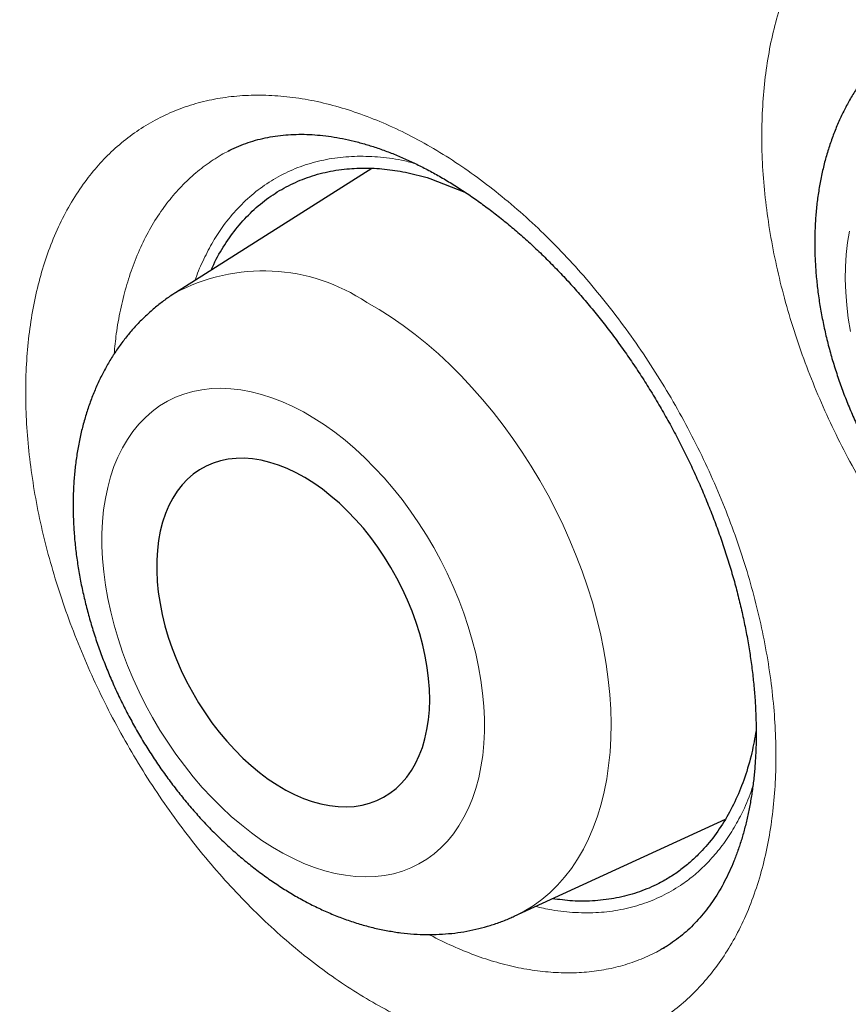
# Model space of a CAD drawing. Header units: millimetres. Extents: x 8 to 315, y 12 to 486.
# Tile 127 of 536: x 279.19 to 281.89, y 200.39 to 203.6. Entities that reach past the tile are written whole.
import ezdxf

# ---------------------------------------------------------------- set-up
doc = ezdxf.new("R2010")
doc.units = ezdxf.units.MM

msp = doc.modelspace()

# ---------------------------------------------------------------- linework, layer by layer
at = {"color": 7, "linetype": 'Continuous', "lineweight": 30}
for p, q in [((279.8785, 203.1737), (279.8699, 203.1692)), ((280.3389, 203.1132), (279.6987, 202.7077)), ((280.5288, 203.0808), (280.6428, 203.036)), ((280.8037, 200.6733), (281.4932, 200.99)), ((281.2838, 200.5657), (281.2951, 200.572))]:
    msp.add_line(p, q, dxfattribs=at)
at = {"color": 252, "linetype": 'Continuous', "lineweight": 0, "flags": 128}
for points in [[(281.8978, 202.9089), (281.8915, 202.8712), (281.887, 202.8323), (281.8846, 202.7923), (281.884, 202.7514), (281.8854, 202.7096), (281.8887, 202.6671), (281.8939, 202.6241), (281.9011, 202.5806)], [(280.3231, 202.6757), (280.3628, 202.6528), (280.4023, 202.6278), (280.4414, 202.6008), (280.4803, 202.5717), (280.5186, 202.5407), (280.5565, 202.5079), (280.5937, 202.4733), (280.6302, 202.4369), (280.6659, 202.3989), (280.7007, 202.3594), (280.7347, 202.3184), (280.7675, 202.276), (280.7993, 202.2323), (280.83, 202.1875), (280.8594, 202.1416), (280.8875, 202.0948), (280.9142, 202.047), (280.9395, 201.9985), (280.9634, 201.9493), (280.9857, 201.8996), (281.0064, 201.8495), (281.0255, 201.799), (281.043, 201.7484), (281.0587, 201.6976), (281.0727, 201.6468), (281.0849, 201.5962), (281.0953, 201.5458), (281.1039, 201.4958), (281.1107, 201.4463), (281.1156, 201.3973), (281.1186, 201.349), (281.1197, 201.3015), (281.119, 201.2549), (281.1164, 201.2093), (281.1119, 201.1648), (281.1055, 201.1215), (281.0973, 201.0795), (281.0873, 201.0389), (281.0755, 200.9998), (281.0619, 200.9623), (281.0465, 200.9264), (281.0294, 200.8923), (281.0107, 200.86), (280.9903, 200.8295), (280.9683, 200.8011), (280.9448, 200.7746), (280.9198, 200.7502), (280.8934, 200.728), (280.8656, 200.7079), (280.8364, 200.69), (280.8061, 200.6744), (280.8035, 200.6733)], [(280.0488, 200.8791), (280.0832, 200.8614), (280.1176, 200.8459), (280.1519, 200.8326), (280.1859, 200.8217), (280.2197, 200.8132), (280.253, 200.807), (280.2858, 200.8033), (280.318, 200.8019), (280.3495, 200.803), (280.3802, 200.8065), (280.41, 200.8124), (280.4388, 200.8207), (280.4665, 200.8314), (280.493, 200.8444), (280.5183, 200.8596), (280.5422, 200.8772), (280.5648, 200.8969), (280.5859, 200.9187), (280.6055, 200.9426), (280.6234, 200.9686), (280.6398, 200.9964), (280.6544, 201.026), (280.6673, 201.0574), (280.6785, 201.0905), (280.6878, 201.125), (280.6953, 201.1611), (280.7009, 201.1984), (280.7046, 201.237), (280.7065, 201.2766), (280.7065, 201.3173), (280.7045, 201.3588), (280.7007, 201.401), (280.695, 201.4438), (280.6874, 201.4871), (280.678, 201.5308), (280.6668, 201.5746), (280.6538, 201.6185), (280.6391, 201.6624), (280.6227, 201.7061), (280.6047, 201.7494), (280.585, 201.7923), (280.5639, 201.8346), (280.5412, 201.8762), (280.5172, 201.9169), (280.4919, 201.9567), (280.4653, 201.9954), (280.4376, 202.0328), (280.4087, 202.069), (280.3789, 202.1037), (280.3482, 202.1369), (280.3167, 202.1685), (280.2845, 202.1983), (280.2516, 202.2264), (280.2183, 202.2525), (280.1845, 202.2766), (280.1504, 202.2987), (280.1161, 202.3186), (280.0817, 202.3364), (280.0473, 202.3519), (280.013, 202.3651), (279.979, 202.376), (279.9452, 202.3846), (279.9119, 202.3907), (279.8791, 202.3945), (279.8469, 202.3958), (279.8154, 202.3947), (279.7847, 202.3912), (279.7549, 202.3853), (279.7261, 202.377), (279.6984, 202.3664), (279.6719, 202.3534), (279.6466, 202.3381), (279.6227, 202.3206), (279.6001, 202.3009), (279.579, 202.279), (279.5594, 202.2551), (279.5415, 202.2292), (279.5251, 202.2014), (279.5105, 202.1717), (279.4976, 202.1403), (279.4864, 202.1073), (279.4771, 202.0727), (279.4696, 202.0367), (279.464, 201.9994), (279.4603, 201.9608), (279.4584, 201.9211), (279.4584, 201.8805), (279.4604, 201.839), (279.4642, 201.7968), (279.4699, 201.7539), (279.4775, 201.7106), (279.4869, 201.667), (279.4981, 201.6231), (279.5111, 201.5792), (279.5258, 201.5354), (279.5422, 201.4917), (279.5602, 201.4484), (279.5799, 201.4055), (279.601, 201.3632), (279.6237, 201.3216), (279.6477, 201.2809), (279.673, 201.2411), (279.6996, 201.2024), (279.7273, 201.1649), (279.7562, 201.1288), (279.786, 201.094), (279.8167, 201.0608), (279.8482, 201.0292), (279.8804, 200.9994), (279.9133, 200.9714), (279.9467, 200.9453), (279.9804, 200.9211), (280.0145, 200.8991), (280.0488, 200.8791)]]:
    msp.add_lwpolyline(points, dxfattribs=at)
at = {"color": 7, "linetype": 'Continuous', "lineweight": 30, "flags": 128}
msp.add_lwpolyline([(280.0584, 201.0853), (280.0873, 201.0706), (280.1161, 201.058), (280.1448, 201.0478), (280.1732, 201.0399), (280.2012, 201.0343), (280.2288, 201.0311), (280.2557, 201.0302), (280.2819, 201.0318), (280.3073, 201.0357), (280.3317, 201.042), (280.3551, 201.0506), (280.3773, 201.0615), (280.3983, 201.0747), (280.418, 201.0901), (280.4362, 201.1076), (280.453, 201.1272), (280.4682, 201.1487), (280.4818, 201.1721), (280.4938, 201.1974), (280.504, 201.2243), (280.5124, 201.2528), (280.5191, 201.2827), (280.5239, 201.3139), (280.5268, 201.3464), (280.5279, 201.3799), (280.5271, 201.4143), (280.5245, 201.4496), (280.52, 201.4854), (280.5136, 201.5217), (280.5055, 201.5583), (280.4956, 201.5951), (280.4839, 201.6319), (280.4706, 201.6686), (280.4556, 201.705), (280.4391, 201.741), (280.4211, 201.7763), (280.4016, 201.8109), (280.3809, 201.8446), (280.3588, 201.8773), (280.3356, 201.9088), (280.3114, 201.939), (280.2862, 201.9678), (280.2601, 201.995), (280.2333, 202.0206), (280.2058, 202.0444), (280.1779, 202.0664), (280.1495, 202.0864), (280.1209, 202.1043), (280.0921, 202.1201), (280.0632, 202.1337), (280.0344, 202.1451), (280.0059, 202.1542), (279.9776, 202.161), (279.9498, 202.1654), (279.9226, 202.1674), (279.896, 202.1671), (279.8702, 202.1643), (279.8453, 202.1592), (279.8214, 202.1518), (279.7986, 202.142), (279.7769, 202.1299), (279.7566, 202.1156), (279.7376, 202.0992), (279.7201, 202.0806), (279.7041, 202.0601), (279.6897, 202.0376), (279.6769, 202.0132), (279.6658, 201.9871), (279.6565, 201.9594), (279.6489, 201.9302), (279.6432, 201.8996), (279.6393, 201.8677), (279.6373, 201.8347), (279.6372, 201.8007), (279.6389, 201.7659), (279.6424, 201.7304), (279.6479, 201.6943), (279.6551, 201.6578), (279.6641, 201.621), (279.6749, 201.5842), (279.6874, 201.5474), (279.7016, 201.5109), (279.7173, 201.4747), (279.7346, 201.439), (279.7534, 201.4041), (279.7735, 201.3699), (279.7949, 201.3367), (279.8175, 201.3046), (279.8413, 201.2737), (279.866, 201.2442), (279.8917, 201.2161), (279.9181, 201.1897), (279.9453, 201.165), (279.973, 201.1421), (280.0012, 201.1211), (280.0297, 201.1022), (280.0584, 201.0853)], dxfattribs=at)
at = {"color": 252, "linetype": 'Continuous', "lineweight": 0}
msp.add_arc((279.9845, 202.1723), 0.6067, 56.0727, 118.3428, dxfattribs=at)
at = {"color": 7, "linetype": 'Continuous', "lineweight": 30}
for points, knots in [([(273.0243, 212.6762), (272.9445, 212.6721), (272.7822, 212.6638), (272.5416, 212.6401), (272.3015, 212.608), (272.0652, 212.567), (271.831, 212.517), (271.5993, 212.4578), (271.3702, 212.3891), (271.1455, 212.3114), (270.9253, 212.2248), (270.7097, 212.1293), (270.499, 212.0249), (270.2932, 211.9119), (270.0926, 211.7903), (269.8973, 211.6602), (269.7072, 211.5216), (269.5225, 211.3745), (269.3443, 211.2201), (269.1726, 211.0585), (269.0074, 210.89), (268.8478, 210.7138), (268.6929, 210.5287), (268.5428, 210.3346), (268.3977, 210.1314), (268.2589, 209.9207), (268.1263, 209.7025), (268, 209.4769), (267.8801, 209.2441), (267.7669, 209.0044), (267.6602, 208.758), (267.5603, 208.505), (267.4669, 208.2454), (267.3803, 207.9794), (267.301, 207.7088), (267.2288, 207.4337), (267.1636, 207.1546), (267.1051, 206.87), (267.0529, 206.5779), (267.0073, 206.2786), (266.9683, 205.9719), (266.9364, 205.6602), (266.9116, 205.3436), (266.8939, 205.0223), (266.8832, 204.6965), (266.8797, 204.3666), (266.8832, 204.0329), (266.8938, 203.6956), (266.9115, 203.3545), (266.9362, 203.01), (266.9678, 202.6644), (267.006, 202.3178), (267.0508, 201.9705), (267.1022, 201.6208), (267.1608, 201.2663), (267.2266, 200.9072), (267.2997, 200.5437), (267.3796, 200.1785), (267.4663, 199.8117), (267.5598, 199.4436), (267.66, 199.0744), (267.7667, 198.7045), (267.8799, 198.3344), (267.9995, 197.964), (268.1254, 197.5935), (268.2577, 197.2229), (268.3954, 196.8549), (268.5382, 196.4895), (268.6861, 196.127), (268.8397, 195.7653), (269.0001, 195.4023), (269.1673, 195.0382), (269.3413, 194.6733), (269.5209, 194.3101), (269.706, 193.949), (269.8964, 193.5901), (270.0922, 193.2337), (270.2929, 192.8802), (270.4985, 192.5299), (270.7088, 192.1829), (270.9239, 191.8393), (271.1436, 191.4991), (271.3664, 191.1647), (271.5922, 190.8361), (271.8206, 190.5135), (272.053, 190.1951), (272.2908, 189.8789), (272.5339, 189.5652), (272.7823, 189.2543), (273.0342, 188.9485), (273.2895, 188.648), (273.548, 188.353), (273.8095, 188.0636), (274.0737, 187.7803), (274.3404, 187.5032), (274.6094, 187.2324), (274.8809, 186.968), (275.1545, 186.71), (275.4286, 186.4601), (275.7029, 186.2184), (275.9771, 185.9848), (276.2529, 185.7581), (276.5319, 185.5368), (276.8139, 185.3212), (277.099, 185.1117), (277.3848, 184.9099), (277.6714, 184.7158), (277.9585, 184.5295), (278.246, 184.3513), (278.5334, 184.1813), (278.8206, 184.0195), (279.1075, 183.8662), (279.394, 183.7212), (279.6799, 183.5847), (279.9635, 183.4574), (280.2445, 183.3393), (280.5229, 183.2303), (280.8, 183.1298), (281.0777, 183.0371), (281.3558, 182.9525), (281.634, 182.8763), (281.9103, 182.8091), (282.1846, 182.7509), (282.4567, 182.7018), (282.7263, 182.6618), (282.9932, 182.631), (283.2572, 182.6093), (283.5182, 182.5967), (283.7761, 182.5933), (284.0308, 182.5989), (284.2807, 182.6136), (284.5257, 182.6372), (284.7657, 182.6694), (285.0021, 182.7103), (285.2363, 182.7603), (285.468, 182.8196), (285.6971, 182.8883), (285.9218, 182.966), (286.142, 183.0526), (286.3575, 183.1481), (286.5683, 183.2525), (286.7741, 183.3655), (286.9747, 183.4871), (287.17, 183.6172), (287.3601, 183.7558), (287.5448, 183.9029), (287.723, 184.0573), (287.8947, 184.2189), (288.0599, 184.3874), (288.2194, 184.5636), (288.3745, 184.7486), (288.5241, 184.9433), (288.6251, 185.0811), (288.6741, 185.1557), (288.6769, 185.1599)], [0, 0, 0, 0, 0.00631, 0.012839, 0.019367, 0.025896, 0.032425, 0.039086, 0.045748, 0.05241, 0.059072, 0.065734, 0.072395, 0.079057, 0.085704, 0.092352, 0.098999, 0.105646, 0.112294, 0.118822, 0.125351, 0.131879, 0.138408, 0.14507, 0.151731, 0.158393, 0.165055, 0.171717, 0.178379, 0.185041, 0.191688, 0.198335, 0.204982, 0.21163, 0.218277, 0.224805, 0.231334, 0.237863, 0.244391, 0.251053, 0.257715, 0.264377, 0.271038, 0.2777, 0.284362, 0.291024, 0.297671, 0.304318, 0.310966, 0.317613, 0.32426, 0.330789, 0.337317, 0.343846, 0.350374, 0.357036, 0.363698, 0.37036, 0.377022, 0.383684, 0.390345, 0.397007, 0.403654, 0.410302, 0.416949, 0.423596, 0.430243, 0.436772, 0.443301, 0.449829, 0.456358, 0.46302, 0.469681, 0.476343, 0.483005, 0.489667, 0.496329, 0.50299, 0.509638, 0.516285, 0.522932, 0.52958, 0.536227, 0.542755, 0.549284, 0.555813, 0.562341, 0.569003, 0.575665, 0.582327, 0.588988, 0.59565, 0.602312, 0.608974, 0.615621, 0.622268, 0.628916, 0.635563, 0.64221, 0.648739, 0.655267, 0.661796, 0.668324, 0.674986, 0.681648, 0.68831, 0.694972, 0.701633, 0.708295, 0.714957, 0.721604, 0.728252, 0.734899, 0.741546, 0.748193, 0.754722, 0.761251, 0.767779, 0.774308, 0.78097, 0.787631, 0.794293, 0.800955, 0.807617, 0.814279, 0.82094, 0.827588, 0.834235, 0.840882, 0.847529, 0.854177, 0.860705, 0.867234, 0.873762, 0.880291, 0.886953, 0.893615, 0.900276, 0.906938, 0.9136, 0.920262, 0.926924, 0.933571, 0.940218, 0.946865, 0.953513, 0.96016, 0.966689, 0.973217, 0.979746, 0.986274, 0.992936, 0.999598, 1, 1, 1, 1]), ([(272.7985, 212.6629), (272.8308, 212.6653), (272.9028, 212.6706), (273.0154, 212.6762), (273.1359, 212.6803), (273.2572, 212.6823), (273.3793, 212.6822), (273.5021, 212.68), (273.6255, 212.6757), (273.7497, 212.6693), (273.8746, 212.6608), (274.0001, 212.6502), (274.1262, 212.6376), (274.253, 212.6228), (274.3804, 212.606), (274.5084, 212.5871), (274.6369, 212.5661), (274.766, 212.543), (274.8957, 212.5179), (275.0259, 212.4906), (275.1566, 212.4614), (275.2877, 212.43), (275.4194, 212.3966), (275.5515, 212.3611), (275.684, 212.3236), (275.8169, 212.2841), (275.9503, 212.2425), (276.084, 212.1988), (276.2181, 212.1531), (276.3525, 212.1054), (276.4873, 212.0557), (276.6224, 212.004), (276.7577, 211.9503), (276.8934, 211.8945), (277.0292, 211.8368), (277.1654, 211.7771), (277.3017, 211.7154), (277.4382, 211.6517), (277.5749, 211.5861), (277.7117, 211.5185), (277.8487, 211.449), (277.9858, 211.3776), (278.123, 211.3042), (278.2603, 211.2289), (278.3976, 211.1517), (278.535, 211.0726), (278.6724, 210.9916), (278.8098, 210.9088), (278.9472, 210.8241), (279.0845, 210.7375), (279.2218, 210.6491), (279.359, 210.5589), (279.4961, 210.4669), (279.6331, 210.373), (279.7699, 210.2774), (279.9066, 210.18), (280.0431, 210.0808), (280.1794, 209.9799), (280.3155, 209.8772), (280.4514, 209.7728), (280.587, 209.6668), (280.7223, 209.559), (280.8573, 209.4495), (280.9921, 209.3384), (281.1264, 209.2256), (281.2605, 209.1112), (281.3942, 208.9952), (281.5274, 208.8776), (281.6603, 208.7584), (281.7927, 208.6377), (281.9247, 208.5154), (282.0563, 208.3915), (282.1873, 208.2662), (282.3178, 208.1393), (282.4479, 208.011), (282.5773, 207.8812), (282.7062, 207.7499), (282.8346, 207.6173), (282.9623, 207.4832), (283.0894, 207.3478), (283.2159, 207.2109), (283.3418, 207.0728), (283.4669, 206.9333), (283.5914, 206.7925), (283.7152, 206.6503), (283.8383, 206.507), (283.9606, 206.3624), (284.0821, 206.2165), (284.2029, 206.0694), (284.3229, 205.9212), (284.4421, 205.7718), (284.5604, 205.6212), (284.678, 205.4695), (284.7946, 205.3167), (284.9104, 205.1629), (285.0253, 205.0079), (285.1392, 204.852), (285.2523, 204.695), (285.3644, 204.537), (285.4755, 204.378), (285.5857, 204.2181), (285.6949, 204.0573), (285.8031, 203.8956), (285.9102, 203.7329), (286.0163, 203.5695), (286.1214, 203.4052), (286.2254, 203.24), (286.3283, 203.0741), (286.4302, 202.9075), (286.5309, 202.74), (286.6305, 202.5719), (286.7289, 202.4031), (286.8262, 202.2336), (286.9224, 202.0635), (287.0173, 201.8927), (287.1111, 201.7213), (287.2037, 201.5494), (287.295, 201.3769), (287.3851, 201.2039), (287.474, 201.0304), (287.5616, 200.8564), (287.6479, 200.682), (287.733, 200.5071), (287.8168, 200.3319), (287.8992, 200.1562), (287.9804, 199.9803), (288.0602, 199.8039), (288.1386, 199.6273), (288.2158, 199.4504), (288.2915, 199.2733), (288.3659, 199.0959), (288.4389, 198.9184), (288.5105, 198.7406), (288.5807, 198.5627), (288.6495, 198.3847), (288.7169, 198.2066), (288.7828, 198.0284), (288.8474, 197.8502), (288.9104, 197.6719), (288.972, 197.4937), (289.0321, 197.3154), (289.0908, 197.1372), (289.1479, 196.9591), (289.2036, 196.7811), (289.2578, 196.6033), (289.3104, 196.4256), (289.3616, 196.248), (289.4112, 196.0707), (289.4593, 195.8936), (289.5059, 195.7167), (289.5509, 195.5402), (289.5944, 195.3639), (289.6363, 195.188), (289.6767, 195.0124), (289.7155, 194.8372), (289.7528, 194.6624), (289.7884, 194.488), (289.8225, 194.3141), (289.855, 194.1407), (289.8859, 193.9677), (289.9152, 193.7953), (289.943, 193.6235), (289.9691, 193.4522), (289.9936, 193.2816), (290.0166, 193.1115), (290.0379, 192.9421), (290.0576, 192.7734), (290.0757, 192.6054), (290.0922, 192.4381), (290.107, 192.2716), (290.1203, 192.1058), (290.1319, 191.9408), (290.1419, 191.7766), (290.1503, 191.6133), (290.157, 191.4508), (290.1622, 191.2892), (290.1657, 191.1286), (290.1676, 190.9688), (290.1678, 190.81), (290.1665, 190.6522), (290.1635, 190.4954), (290.1589, 190.3396), (290.1527, 190.1849), (290.1449, 190.0312), (290.1355, 189.8786), (290.1244, 189.727), (290.1117, 189.5767), (290.0975, 189.4274), (290.0816, 189.2794), (290.0641, 189.1325), (290.045, 188.9869), (290.0243, 188.8424), (290.0021, 188.6993), (289.9782, 188.5573), (289.9528, 188.4167), (289.9257, 188.2774), (289.8971, 188.1394), (289.867, 188.0028), (289.8352, 187.8675), (289.8019, 187.7336), (289.767, 187.6011), (289.7306, 187.47), (289.6927, 187.3404), (289.6531, 187.2122), (289.6121, 187.0854), (289.5695, 186.9602), (289.5254, 186.8365), (289.4798, 186.7143), (289.4327, 186.5936), (289.384, 186.4744), (289.3339, 186.3569), (289.2823, 186.2409), (289.2292, 186.1265), (289.1746, 186.0137), (289.1185, 185.9026), (289.061, 185.7931), (289.002, 185.6852), (288.9415, 185.5791), (288.8796, 185.4746), (288.8163, 185.3717), (288.7515, 185.2708), (288.7046, 185.1996), (288.679, 185.1627), (288.6759, 185.1582)], [0, 0, 0, 0, 0.003737, 0.008308, 0.012878, 0.017445, 0.022011, 0.026575, 0.031137, 0.035697, 0.040257, 0.044814, 0.04937, 0.053925, 0.058479, 0.063031, 0.067582, 0.072133, 0.076682, 0.08123, 0.085778, 0.090324, 0.09487, 0.099415, 0.10396, 0.108504, 0.113047, 0.11759, 0.122133, 0.126675, 0.131217, 0.135759, 0.1403, 0.144841, 0.149382, 0.153923, 0.158464, 0.163005, 0.167545, 0.172086, 0.176626, 0.181167, 0.185707, 0.190248, 0.194788, 0.199329, 0.20387, 0.208411, 0.212952, 0.217493, 0.222034, 0.226575, 0.231116, 0.235658, 0.2402, 0.244742, 0.249284, 0.253826, 0.258368, 0.262911, 0.267454, 0.271996, 0.276539, 0.281083, 0.285626, 0.29017, 0.294713, 0.299257, 0.303801, 0.308346, 0.31289, 0.317435, 0.321979, 0.326524, 0.331069, 0.335615, 0.34016, 0.344706, 0.349251, 0.353797, 0.358343, 0.362889, 0.367435, 0.371982, 0.376528, 0.381075, 0.385621, 0.390168, 0.394715, 0.399262, 0.403809, 0.408356, 0.412904, 0.417451, 0.421998, 0.426546, 0.431094, 0.435641, 0.440189, 0.444737, 0.449285, 0.453833, 0.458381, 0.462929, 0.467477, 0.472025, 0.476573, 0.481121, 0.485669, 0.490217, 0.494766, 0.499314, 0.503862, 0.50841, 0.512958, 0.517506, 0.522055, 0.526603, 0.531151, 0.535699, 0.540247, 0.544795, 0.549343, 0.553891, 0.558439, 0.562987, 0.567534, 0.572082, 0.57663, 0.581177, 0.585725, 0.590272, 0.594819, 0.599366, 0.603914, 0.608461, 0.613007, 0.617554, 0.622101, 0.626647, 0.631194, 0.63574, 0.640286, 0.644833, 0.649378, 0.653924, 0.65847, 0.663015, 0.667561, 0.672106, 0.676651, 0.681196, 0.685741, 0.690285, 0.694829, 0.699374, 0.703918, 0.708462, 0.713005, 0.717549, 0.722092, 0.726635, 0.731178, 0.735721, 0.740264, 0.744806, 0.749348, 0.75389, 0.758432, 0.762974, 0.767515, 0.772057, 0.776598, 0.781139, 0.78568, 0.790221, 0.794761, 0.799302, 0.803842, 0.808383, 0.812923, 0.817463, 0.822003, 0.826543, 0.831083, 0.835623, 0.840163, 0.844703, 0.849243, 0.853784, 0.858324, 0.862864, 0.867405, 0.871946, 0.876487, 0.881028, 0.885569, 0.890111, 0.894654, 0.899196, 0.90374, 0.908284, 0.912828, 0.917373, 0.921919, 0.926465, 0.931013, 0.935561, 0.94011, 0.944661, 0.949212, 0.953765, 0.958319, 0.962874, 0.96743, 0.971988, 0.976548, 0.981109, 0.985672, 0.990237, 0.994803, 0.999371, 1, 1, 1, 1]), ([(282.1274, 203.5802), (282.1246, 203.5786), (282.1108, 203.5701), (282.0871, 203.5529), (282.0564, 203.5286), (282.0272, 203.5023), (281.9993, 203.4743), (281.973, 203.4445), (281.9481, 203.4131), (281.9249, 203.38), (281.9032, 203.3453), (281.8832, 203.309), (281.865, 203.2712), (281.8484, 203.2319), (281.8337, 203.1913), (281.8208, 203.1493), (281.8098, 203.1061), (281.8008, 203.0617), (281.7936, 203.0163), (281.7885, 202.9699), (281.7853, 202.9227), (281.7841, 202.8749), (281.7849, 202.8264), (281.7877, 202.7775), (281.7924, 202.7283), (281.799, 202.6788), (281.8076, 202.6292), (281.8179, 202.5797), (281.8301, 202.5302), (281.8441, 202.4809), (281.8598, 202.4318), (281.8772, 202.3831), (281.8962, 202.3349), (281.9169, 202.2871), (281.9391, 202.24), (281.9628, 202.1936), (281.9881, 202.1479), (282.0148, 202.1031), (282.0429, 202.0592), (282.0723, 202.0163), (282.103, 201.9746), (282.1351, 201.9339), (282.1683, 201.8946), (282.2027, 201.8565), (282.2382, 201.8198), (282.2748, 201.7847), (282.3124, 201.751), (282.351, 201.7191), (282.3904, 201.6888), (282.4307, 201.6604), (282.4718, 201.6339), (282.5078, 201.6126), (282.5302, 201.6006), (282.5385, 201.5962)], [0, 0, 0, 0, 0.00445, 0.022671, 0.040906, 0.059184, 0.077529, 0.095965, 0.114517, 0.133204, 0.152045, 0.171055, 0.190245, 0.20962, 0.229182, 0.248925, 0.268841, 0.288915, 0.309128, 0.329459, 0.349885, 0.370385, 0.390937, 0.411523, 0.432126, 0.452729, 0.473325, 0.493905, 0.514468, 0.53501, 0.555532, 0.576035, 0.596522, 0.616996, 0.63746, 0.657921, 0.678381, 0.698847, 0.719321, 0.739809, 0.760316, 0.780845, 0.801402, 0.821989, 0.842611, 0.863267, 0.883958, 0.904682, 0.925436, 0.946212, 0.967, 0.987782, 1, 1, 1, 1]), ([(279.8698, 203.1692), (279.8716, 203.1702), (279.8829, 203.1765), (279.9046, 203.1861), (279.9352, 203.1979), (279.9667, 203.2073), (279.9991, 203.2148), (280.0323, 203.2202), (280.0663, 203.2235), (280.1005, 203.2248), (280.1354, 203.2241), (280.1706, 203.2215), (280.2067, 203.2171), (280.2436, 203.2106), (280.2813, 203.2023), (280.3195, 203.1919), (280.3583, 203.1797), (280.3973, 203.1655), (280.4366, 203.1495), (280.4759, 203.1316), (280.5153, 203.112), (280.5549, 203.0904), (280.5949, 203.067), (280.6351, 203.0415), (280.6755, 203.0141), (280.716, 202.9849), (280.7563, 202.9539), (280.7963, 202.9212), (280.8358, 202.887), (280.8748, 202.8513), (280.9132, 202.8141), (280.9512, 202.7754), (280.9888, 202.735), (281.0259, 202.6931), (281.062, 202.6501), (281.0974, 202.6059), (281.1319, 202.5606), (281.1657, 202.5139), (281.1985, 202.4661), (281.2303, 202.4173), (281.2612, 202.3675), (281.2909, 202.317), (281.3194, 202.2657), (281.3466, 202.2139), (281.3727, 202.1614), (281.3974, 202.1085), (281.4208, 202.0552), (281.4428, 202.0015), (281.4634, 201.9475), (281.4826, 201.8934), (281.5004, 201.8393), (281.5166, 201.7853), (281.5313, 201.7316), (281.5444, 201.6781), (281.556, 201.6251), (281.566, 201.5724), (281.5745, 201.5203), (281.5814, 201.4687), (281.5868, 201.4177), (281.5906, 201.3674), (281.5928, 201.3179), (281.5935, 201.2696), (281.5927, 201.2223), (281.5904, 201.1761), (281.5866, 201.131), (281.5813, 201.0871), (281.5746, 201.0445), (281.5665, 201.0032), (281.557, 200.9633), (281.5462, 200.925), (281.5341, 200.8882), (281.5208, 200.853), (281.5063, 200.8193), (281.4905, 200.7872), (281.4735, 200.7567), (281.4553, 200.7277), (281.4359, 200.7003), (281.4154, 200.6746), (281.3936, 200.6505), (281.3706, 200.628), (281.3464, 200.6072), (281.3207, 200.5881), (281.2998, 200.5742), (281.287, 200.5674), (281.2837, 200.5656)], [0, 0, 0, 0, 0.00273, 0.016695, 0.030627, 0.04461, 0.058059, 0.071473, 0.084771, 0.097927, 0.110488, 0.122949, 0.135386, 0.147799, 0.160183, 0.172533, 0.184836, 0.19708, 0.209252, 0.221356, 0.233252, 0.24519, 0.257222, 0.26933, 0.281494, 0.293695, 0.305909, 0.31811, 0.330273, 0.342382, 0.354423, 0.366508, 0.378716, 0.390973, 0.403189, 0.415188, 0.427427, 0.43964, 0.451859, 0.464106, 0.476378, 0.488633, 0.500879, 0.513121, 0.525362, 0.537603, 0.549845, 0.562092, 0.574344, 0.586605, 0.598871, 0.611092, 0.623271, 0.635431, 0.647578, 0.659716, 0.671847, 0.683977, 0.69611, 0.708249, 0.720398, 0.732537, 0.744508, 0.756581, 0.768658, 0.780738, 0.792821, 0.80491, 0.817007, 0.829117, 0.841246, 0.8534, 0.865584, 0.877873, 0.89026, 0.902761, 0.915397, 0.928186, 0.94115, 0.954308, 0.967671, 0.981235, 0.995069, 1, 1, 1, 1]), ([(279.8154, 202.7817), (279.818, 202.7878), (279.8304, 202.8175), (279.8586, 202.8648), (279.9002, 202.9233), (279.9483, 202.9747), (280.0015, 203.0186), (280.059, 203.0543), (280.1206, 203.082), (280.1869, 203.1018), (280.2544, 203.1126), (280.322, 203.1154), (280.3888, 203.1111), (280.4579, 203.1004), (280.505, 203.0873), (280.5288, 203.0808)], [0, 0, 0, 0, 0.0217435, 0.1045119, 0.187855, 0.2730106, 0.3587925, 0.4415609, 0.524904, 0.6100596, 0.6958415, 0.7707829, 0.8468147, 0.9228466, 1, 1, 1, 1]), ([(279.6988, 202.7075), (279.6949, 202.7051), (279.6801, 202.696), (279.6557, 202.6783), (279.6257, 202.6544), (279.5971, 202.6285), (279.57, 202.6009), (279.5443, 202.5715), (279.5202, 202.5405), (279.4976, 202.5077), (279.4766, 202.4734), (279.4572, 202.4375), (279.4396, 202.4001), (279.4237, 202.3611), (279.4096, 202.3208), (279.3973, 202.2791), (279.3869, 202.2361), (279.3784, 202.1919), (279.3718, 202.1467), (279.3672, 202.1005), (279.3646, 202.0535), (279.364, 202.0058), (279.3653, 201.9575), (279.3685, 201.9088), (279.3737, 201.8597), (279.3807, 201.8104), (279.3896, 201.761), (279.4003, 201.7116), (279.4127, 201.6623), (279.4269, 201.6131), (279.4428, 201.5642), (279.4603, 201.5157), (279.4794, 201.4676), (279.5001, 201.42), (279.5223, 201.3729), (279.546, 201.3266), (279.5711, 201.2809), (279.5976, 201.2361), (279.6254, 201.1922), (279.6546, 201.1493), (279.685, 201.1075), (279.7167, 201.0667), (279.7495, 201.0272), (279.7834, 200.989), (279.8185, 200.9521), (279.8546, 200.9167), (279.8917, 200.8828), (279.9297, 200.8505), (279.9686, 200.8199), (280.0084, 200.7911), (280.0489, 200.7642), (280.083, 200.7434), (280.1037, 200.7319), (280.1105, 200.7281)], [0, 0, 0, 0, 0.00643, 0.024467, 0.042524, 0.060628, 0.078809, 0.097095, 0.115511, 0.134081, 0.152827, 0.171764, 0.190907, 0.210262, 0.229828, 0.249602, 0.269569, 0.289712, 0.310007, 0.330429, 0.350949, 0.371542, 0.392182, 0.412849, 0.433519, 0.454181, 0.474823, 0.495441, 0.516031, 0.536594, 0.557129, 0.577639, 0.598129, 0.618601, 0.639062, 0.659517, 0.679972, 0.700432, 0.720901, 0.741386, 0.761893, 0.782427, 0.802993, 0.823596, 0.844239, 0.864926, 0.885658, 0.906433, 0.927247, 0.948096, 0.968968, 0.989845, 1, 1, 1, 1]), ([(281.5931, 201.2798), (281.5888, 201.2551), (281.5794, 201.2018), (281.5572, 201.1269), (281.5284, 201.0543), (281.4936, 200.9879), (281.4525, 200.9274), (281.4115, 200.8806), (281.3732, 200.8453), (281.3397, 200.819), (281.3042, 200.7957), (281.2597, 200.7717), (281.2049, 200.7493), (281.1385, 200.7319), (281.0679, 200.7229), (280.9978, 200.7218), (280.9504, 200.7279), (280.9285, 200.7307)], [0, 0, 0, 0, 0.0661544, 0.1429452, 0.2170384, 0.2916461, 0.3678762, 0.4446671, 0.491424, 0.5385056, 0.5855872, 0.6329974, 0.7070907, 0.7825094, 0.8579281, 0.9347189, 1, 1, 1, 1]), ([(280.1105, 200.7281), (280.1184, 200.7238), (280.1402, 200.7121), (280.1763, 200.6945), (280.219, 200.676), (280.2619, 200.6599), (280.305, 200.6461), (280.3481, 200.6347), (280.391, 200.6258), (280.4337, 200.6192), (280.476, 200.6152), (280.5178, 200.6135), (280.5591, 200.6142), (280.5996, 200.6173), (280.6394, 200.6227), (280.6784, 200.6304), (280.7165, 200.6403), (280.7535, 200.6525), (280.7825, 200.6636), (280.7988, 200.6713), (280.8034, 200.6735)], [0, 0, 0, 0, 0.035494, 0.098049, 0.160504, 0.222652, 0.284398, 0.345652, 0.406334, 0.466384, 0.525759, 0.584443, 0.642438, 0.699768, 0.756476, 0.812616, 0.868254, 0.923466, 0.97833, 1, 1, 1, 1])]:
    msp.add_open_spline(points, degree=3, knots=knots, dxfattribs=at)
at = {"color": 252, "linetype": 'Continuous', "lineweight": 0}
for points, knots in [([(278.823, 212.369), (278.9103, 212.318), (279.0848, 212.2161), (279.3466, 212.055), (279.6084, 211.8882), (279.8708, 211.7144), (280.1336, 211.534), (280.3967, 211.3469), (280.6592, 211.1539), (280.9214, 210.9546), (281.1834, 210.749), (281.4449, 210.5371), (281.7053, 210.3196), (281.9653, 210.0958), (282.2247, 209.8656), (282.4836, 209.6291), (282.741, 209.387), (283.0067, 209.13), (283.28, 208.8574), (283.5294, 208.6007), (283.7461, 208.3719), (283.9308, 208.1728), (284.1342, 207.9489), (284.3559, 207.6992), (284.5952, 207.4223), (284.832, 207.1409), (285.0488, 206.8765), (285.246, 206.6304), (285.4241, 206.4035), (285.6006, 206.174), (285.7754, 205.9421), (285.9484, 205.7078), (286.1122, 205.4816), (286.2668, 205.2638), (286.4127, 205.0548), (286.557, 204.8441), (286.7207, 204.6009), (286.9028, 204.3243), (287.1021, 204.0134), (287.2979, 203.6999), (287.4904, 203.3832), (287.6796, 203.0632), (287.8653, 202.7402), (288.0471, 202.4149), (288.2334, 202.0718), (288.4234, 201.7107), (288.6166, 201.3311), (288.8042, 200.9491), (288.9795, 200.5796), (289.1427, 200.2233), (289.2948, 199.8803), (289.4423, 199.5361), (289.5744, 199.2167), (289.6922, 198.9226), (289.7967, 198.6541), (289.8984, 198.385), (289.9971, 198.1156), (290.0928, 197.8458), (290.1815, 197.5877), (290.2635, 197.3413), (290.3392, 197.1065), (290.4126, 196.8718), (290.4861, 196.6287), (290.5595, 196.3772), (290.6323, 196.1176), (290.7022, 195.8582), (290.769, 195.599), (290.8328, 195.3402), (290.9002, 195.0537), (290.9699, 194.7398), (291.0405, 194.3987), (291.1055, 194.0589), (291.1606, 193.7459), (291.207, 193.4595), (291.246, 193.1994), (291.2817, 192.9403), (291.314, 192.6823), (291.3429, 192.4255), (291.3673, 192.1811), (291.3876, 191.9491), (291.4044, 191.7292), (291.4186, 191.5105), (291.4305, 191.2853), (291.4399, 191.0538), (291.4463, 190.8164), (291.4495, 190.5806), (291.4495, 190.3465), (291.4461, 190.114), (291.4391, 189.8678), (291.4275, 189.6085), (291.4105, 189.3364), (291.3888, 189.0673), (291.3628, 188.8041), (291.3325, 188.5469), (291.2981, 188.2954), (291.2594, 188.0471), (291.2134, 187.7853), (291.159, 187.5111), (291.0951, 187.2254), (291.0249, 186.9448), (290.9505, 186.6765), (290.8724, 186.4204), (290.7911, 186.1761), (290.7045, 185.9365), (290.6123, 185.7012), (290.5146, 185.4704), (290.4113, 185.2443), (290.3027, 185.0237), (290.1887, 184.8083), (290.0693, 184.5981), (289.9446, 184.3933), (289.8148, 184.1944), (289.6796, 184.001), (289.539, 183.813), (289.3929, 183.6307), (289.2419, 183.4546), (289.0947, 183.2944), (288.9524, 183.149), (288.8158, 183.0173), (288.676, 182.8901), (288.5198, 182.7573), (288.4096, 182.6667), (288.3455, 182.6194), (288.3451, 182.6191)], [0, 0, 0, 0, 0.009054, 0.018109, 0.027179, 0.036249, 0.04541, 0.054572, 0.063735, 0.072895, 0.082121, 0.091348, 0.100575, 0.109801, 0.119121, 0.128442, 0.137779, 0.147116, 0.157533, 0.167949, 0.17491, 0.181871, 0.188831, 0.198087, 0.207342, 0.216614, 0.225886, 0.233082, 0.240278, 0.247473, 0.254686, 0.261899, 0.269112, 0.27539, 0.281668, 0.287952, 0.294235, 0.303284, 0.312334, 0.321384, 0.330433, 0.339544, 0.348658, 0.357771, 0.366883, 0.377319, 0.387755, 0.398216, 0.408676, 0.417947, 0.427219, 0.436507, 0.445795, 0.453001, 0.460208, 0.467415, 0.474639, 0.481864, 0.489088, 0.495377, 0.501665, 0.507958, 0.514252, 0.521234, 0.528216, 0.535198, 0.542197, 0.549195, 0.556193, 0.565499, 0.574804, 0.584127, 0.593449, 0.600683, 0.607917, 0.615152, 0.622403, 0.629655, 0.636907, 0.643219, 0.649532, 0.655849, 0.662167, 0.669157, 0.676147, 0.683137, 0.690143, 0.697149, 0.704155, 0.712594, 0.721032, 0.729484, 0.737935, 0.746121, 0.754308, 0.762506, 0.770703, 0.780581, 0.790458, 0.800355, 0.810252, 0.819382, 0.828513, 0.83766, 0.846807, 0.856045, 0.865284, 0.874524, 0.883762, 0.893066, 0.902372, 0.911679, 0.920983, 0.930383, 0.939783, 0.9492, 0.958617, 0.966453, 0.97429, 0.982136, 0.989982, 0.999926, 1, 1, 1, 1]), ([(278.5698, 183.098), (278.6616, 183.0457), (278.8452, 182.9411), (279.1203, 182.7936), (279.3955, 182.6528), (279.6707, 182.5194), (279.9457, 182.3934), (280.2244, 182.273), (280.5065, 182.1589), (280.7919, 182.0514), (281.0764, 181.9522), (281.36, 181.8614), (281.6425, 181.7791), (281.883, 181.716), (282.0822, 181.6683), (282.2409, 181.633), (282.3988, 181.6005), (282.571, 181.5681), (282.7571, 181.5367), (282.9568, 181.5075), (283.1553, 181.4831), (283.3525, 181.4633), (283.5485, 181.4483), (283.7679, 181.4367), (284.0097, 181.4309), (284.2732, 181.4336), (284.5337, 181.4453), (284.7863, 181.4655), (285.0309, 181.4939), (285.2677, 181.5296), (285.5014, 181.5734), (285.7001, 181.618), (285.8653, 181.6602), (285.9981, 181.6971), (286.1296, 181.7368), (286.2721, 181.7833), (286.4251, 181.8375), (286.588, 181.9005), (286.7488, 181.9681), (286.9073, 182.0402), (287.0635, 182.1168), (287.2369, 182.2083), (287.426, 182.3168), (287.6296, 182.445), (287.8282, 182.5816), (288.0183, 182.724), (288.1998, 182.8714), (288.3733, 183.0233), (288.5419, 183.1826), (288.6834, 183.3263), (288.7997, 183.4514), (288.8924, 183.5556), (288.9834, 183.6622), (289.081, 183.7815), (289.1846, 183.9143), (289.2934, 184.0617), (289.3992, 184.213), (289.5019, 184.3683), (289.6016, 184.5275), (289.7105, 184.7113), (289.8268, 184.9214), (289.9488, 185.1601), (290.0644, 185.4059), (290.1717, 185.6541), (290.2709, 185.9038), (290.3623, 186.1547), (290.448, 186.4115), (290.5177, 186.6409), (290.5738, 186.8404), (290.6181, 187.0083), (290.6601, 187.1782), (290.7042, 187.3697), (290.7495, 187.5833), (290.7949, 187.82), (290.836, 188.0603), (290.873, 188.3042), (290.9058, 188.5515), (290.9344, 188.8028), (290.9588, 189.0583), (290.9789, 189.3178), (290.9945, 189.5805), (291.0058, 189.8463), (291.0125, 190.1153), (291.0146, 190.3649), (291.0131, 190.5946), (291.0093, 190.8036), (291.0028, 191.0141), (290.9938, 191.2237), (290.9825, 191.4321), (290.969, 191.6393), (290.953, 191.8478), (290.9326, 192.081), (290.9066, 192.3395), (290.8741, 192.6235), (290.8373, 192.9095), (290.7963, 193.1975), (290.7509, 193.4873), (290.7012, 193.7796), (290.647, 194.0744), (290.5884, 194.3716), (290.5254, 194.6702), (290.458, 194.9703), (290.3864, 195.2716), (290.3166, 195.5493), (290.2498, 195.8032), (290.1871, 196.033), (290.1219, 196.2633), (290.0411, 196.5384), (289.9431, 196.8585), (289.8254, 197.2235), (289.7017, 197.5894), (289.5721, 197.9558), (289.4365, 198.3226), (289.2963, 198.6865), (289.1517, 199.0473), (289.0029, 199.4048), (288.8486, 199.762), (288.689, 200.1187), (288.5242, 200.4746), (288.369, 200.7985), (288.2249, 201.0906), (288.0932, 201.3514), (287.9588, 201.6112), (287.8106, 201.8911), (287.6478, 202.1907), (287.4696, 202.5093), (287.2875, 202.8259), (287.1013, 203.1409), (286.9108, 203.4542), (286.7163, 203.7657), (286.5182, 204.0745), (286.3108, 204.3894), (286.0939, 204.7099), (285.8672, 205.0355), (285.6364, 205.3579), (285.4017, 205.6767), (285.163, 205.992), (284.9227, 206.3007), (284.6808, 206.6029), (284.4376, 206.8986), (284.1911, 207.19), (283.9414, 207.4772), (283.6886, 207.7598), (283.4552, 208.0133), (283.2421, 208.2391), (283.0499, 208.4383), (282.8563, 208.6347), (282.6378, 208.8516), (282.394, 209.0874), (282.1243, 209.3404), (281.8524, 209.5877), (281.5783, 209.8293), (281.3023, 210.0649), (281.0267, 210.2925), (280.7519, 210.5122), (280.4779, 210.7239), (280.2025, 210.9294), (279.9259, 211.1286), (279.6482, 211.3213), (279.394, 211.4912), (279.1635, 211.6399), (278.9569, 211.7692), (278.75, 211.8949), (278.612, 211.9753), (278.543, 212.0156)], [0, 0, 0, 0, 0.0070168, 0.0140345, 0.0210513, 0.0281015, 0.0351526, 0.0422027, 0.0495928, 0.0569839, 0.064374, 0.0718013, 0.0792296, 0.086657, 0.0908924, 0.0951279, 0.0993663, 0.1036048, 0.1090466, 0.1144889, 0.1199307, 0.1253871, 0.1308439, 0.1363003, 0.143847, 0.1513937, 0.1589572, 0.1665207, 0.1736683, 0.1808159, 0.1879775, 0.195139, 0.1993581, 0.2035771, 0.207799, 0.2120209, 0.2174402, 0.2228599, 0.2282792, 0.2337124, 0.239146, 0.2445792, 0.2520911, 0.259603, 0.2671315, 0.27466, 0.2817723, 0.2888845, 0.2960106, 0.3031368, 0.3073485, 0.3115602, 0.3157747, 0.3199893, 0.3253992, 0.3308094, 0.3362193, 0.341643, 0.3470671, 0.3524908, 0.3599894, 0.367488, 0.3750034, 0.3825188, 0.3896189, 0.3967191, 0.4038334, 0.4109476, 0.4153674, 0.4197872, 0.4242103, 0.4286335, 0.4345532, 0.4404734, 0.4463931, 0.452331, 0.4582694, 0.4642072, 0.4702141, 0.4762215, 0.4822283, 0.4882545, 0.4942812, 0.5003074, 0.5048733, 0.5094391, 0.5140088, 0.5185785, 0.5229938, 0.5274091, 0.5318278, 0.5362466, 0.5421605, 0.5480751, 0.5539891, 0.5599213, 0.565854, 0.5717862, 0.5777875, 0.5837892, 0.5897905, 0.5958109, 0.6018319, 0.6078523, 0.6124138, 0.6169753, 0.6215406, 0.6261059, 0.6333166, 0.6405283, 0.647739, 0.6549835, 0.6622289, 0.6694734, 0.6765662, 0.68366, 0.6907528, 0.6978773, 0.7050026, 0.712127, 0.7174052, 0.7226834, 0.7279674, 0.7332514, 0.7398296, 0.7464093, 0.752989, 0.7595672, 0.7661916, 0.7728174, 0.7794432, 0.7860676, 0.7932667, 0.8004667, 0.8076659, 0.8148981, 0.8221313, 0.8293636, 0.8364441, 0.8435256, 0.8506061, 0.8577187, 0.8648321, 0.8719446, 0.8772143, 0.882484, 0.8877596, 0.8930353, 0.9002339, 0.9074334, 0.914632, 0.9218641, 0.9290971, 0.9363291, 0.9434098, 0.9504913, 0.9575719, 0.9646843, 0.9717976, 0.97891, 0.9841796, 0.9894491, 0.9947245, 1, 1, 1, 1]), ([(282.4778, 204.2302), (282.5047, 204.2278), (282.5586, 204.223), (282.6415, 204.2069), (282.7253, 204.1843), (282.8097, 204.1547), (282.8941, 204.1184), (282.9785, 204.0754), (283.0625, 204.0259), (283.1456, 203.9702), (283.2274, 203.9087), (283.3075, 203.8416), (283.3854, 203.769), (283.4612, 203.6913), (283.5343, 203.6089), (283.6043, 203.5224), (283.6709, 203.4321), (283.7337, 203.3382), (283.7926, 203.2411), (283.8474, 203.1413), (283.8978, 203.0394), (283.9434, 202.936), (283.9839, 202.8314), (284.0194, 202.7258), (284.0498, 202.6199), (284.0748, 202.5142), (284.0942, 202.4094), (284.108, 202.3058), (284.1161, 202.2037), (284.1185, 202.1035), (284.1154, 202.006), (284.1065, 201.9116), (284.0919, 201.8207), (284.0716, 201.7335), (284.0459, 201.6505), (284.0149, 201.572), (283.9787, 201.4987), (283.9374, 201.4308), (283.8911, 201.3684), (283.8401, 201.3118), (283.7848, 201.2613), (283.7254, 201.2172), (283.662, 201.18), (283.5948, 201.1494), (283.5243, 201.1256), (283.4509, 201.1088), (283.375, 201.099), (283.2967, 201.0966), (283.2163, 201.1012), (283.1342, 201.113), (283.051, 201.1317), (282.9659, 201.1577), (282.8791, 201.1913), (282.7911, 201.2327), (282.7047, 201.2803), (282.6201, 201.334), (282.5377, 201.3931), (282.4567, 201.458), (282.3777, 201.5282), (282.3009, 201.6035), (282.2268, 201.6837), (282.1555, 201.7686), (282.0872, 201.8575), (282.0226, 201.95), (281.9619, 202.0456), (281.9054, 202.1441), (281.8531, 202.245), (281.8054, 202.348), (281.7625, 202.4523), (281.7247, 202.5575), (281.6921, 202.6631), (281.6649, 202.7688), (281.643, 202.8743), (281.6267, 202.9786), (281.6159, 203.0814), (281.6111, 203.1823), (281.6119, 203.2809), (281.6183, 203.3769), (281.6304, 203.4696), (281.648, 203.5584), (281.6713, 203.6431), (281.7001, 203.7235), (281.7342, 203.7992), (281.7733, 203.8697), (281.8173, 203.9347), (281.8661, 203.9937), (281.9196, 204.0468), (281.9774, 204.0937), (282.0392, 204.1341), (282.1046, 204.1678), (282.1735, 204.1944), (282.2457, 204.2142), (282.3207, 204.2269), (282.398, 204.2331), (282.4512, 204.2311), (282.4778, 204.2302)], [0, 0, 0, 0, 0.010714, 0.021465, 0.032229, 0.04298, 0.053694, 0.064408, 0.075159, 0.085923, 0.096673, 0.107388, 0.118102, 0.128853, 0.139616, 0.150367, 0.161082, 0.171796, 0.182547, 0.19331, 0.204061, 0.214776, 0.22549, 0.236241, 0.247004, 0.257755, 0.268469, 0.279184, 0.289935, 0.300698, 0.311449, 0.322163, 0.332878, 0.343629, 0.354392, 0.365143, 0.375857, 0.386572, 0.397323, 0.408086, 0.418837, 0.429551, 0.440265, 0.451016, 0.46178, 0.472531, 0.483245, 0.493959, 0.50471, 0.515474, 0.526225, 0.536939, 0.548109, 0.559292, 0.570462, 0.581176, 0.591927, 0.60269, 0.613441, 0.624156, 0.63487, 0.645621, 0.656384, 0.667135, 0.677849, 0.688564, 0.699315, 0.710078, 0.720829, 0.731543, 0.742258, 0.753009, 0.763772, 0.774523, 0.785237, 0.795952, 0.806703, 0.817466, 0.828217, 0.838931, 0.849645, 0.860396, 0.87116, 0.881911, 0.892625, 0.903339, 0.91409, 0.924854, 0.935605, 0.946319, 0.957031, 0.967779, 0.97854, 0.989288, 1, 1, 1, 1]), ([(279.4032, 203.0696), (279.4175, 203.088), (279.4463, 203.1249), (279.4954, 203.1746), (279.5494, 203.2196), (279.6087, 203.2589), (279.6717, 203.2917), (279.738, 203.3177), (279.8075, 203.3367), (279.8798, 203.3485), (279.9548, 203.3533), (280.032, 203.351), (280.111, 203.3416), (280.1913, 203.3253), (280.2727, 203.3017), (280.355, 203.2713), (280.4377, 203.2342), (280.5203, 203.1906), (280.6024, 203.1407), (280.6837, 203.0845), (280.764, 203.0223), (280.8429, 202.9545), (280.9199, 202.8816), (280.9945, 202.8038), (281.0666, 202.7212), (281.1358, 202.6343), (281.202, 202.5436), (281.2646, 202.4495), (281.3234, 202.3525), (281.378, 202.253), (281.4285, 202.1511), (281.4745, 202.0476), (281.5157, 201.943), (281.552, 201.8378), (281.5831, 201.7325), (281.609, 201.6272), (281.6296, 201.5225), (281.6448, 201.4192), (281.6545, 201.3177), (281.6585, 201.2184), (281.657, 201.1216), (281.6499, 201.0276), (281.6374, 200.9372), (281.6191, 200.8496), (281.5949, 200.7654), (281.5647, 200.685), (281.5294, 200.6111), (281.4893, 200.5438), (281.4449, 200.4829), (281.3959, 200.4279), (281.3427, 200.3791), (281.2854, 200.3368), (281.2241, 200.3012), (281.1591, 200.2723), (281.0908, 200.2503), (281.0196, 200.2352), (280.9459, 200.2272), (280.8697, 200.2264), (280.7915, 200.2328), (280.7116, 200.2462), (280.6305, 200.2665), (280.5487, 200.2937), (280.4663, 200.3279), (280.3836, 200.3688), (280.3011, 200.4161), (280.2192, 200.4696), (280.1385, 200.529), (280.0591, 200.5942), (279.9813, 200.665), (279.9055, 200.7409), (279.8321, 200.8215), (279.7616, 200.9063), (279.6942, 200.9953), (279.6301, 201.088), (279.5695, 201.1839), (279.5128, 201.2825), (279.4605, 201.3833), (279.4126, 201.4859), (279.3694, 201.5901), (279.3309, 201.6953), (279.2974, 201.8008), (279.2691, 201.906), (279.2462, 202.0108), (279.2287, 202.1147), (279.2166, 202.2172), (279.21, 202.3177), (279.209, 202.4157), (279.2137, 202.5108), (279.2239, 202.6027), (279.2396, 202.691), (279.2607, 202.7752), (279.2874, 202.8559), (279.3201, 202.9324), (279.3583, 203.0048), (279.3882, 203.048), (279.4032, 203.0696)], [0, 0, 0, 0, 0.010095, 0.020191, 0.030905, 0.041656, 0.052419, 0.06317, 0.073885, 0.084599, 0.09535, 0.106113, 0.116864, 0.127578, 0.138293, 0.149044, 0.159807, 0.170558, 0.181272, 0.191987, 0.202737, 0.213501, 0.224252, 0.234966, 0.24568, 0.256431, 0.267195, 0.277945, 0.28866, 0.299374, 0.310125, 0.320888, 0.331639, 0.342354, 0.353068, 0.363819, 0.374582, 0.385333, 0.396047, 0.406762, 0.417512, 0.428276, 0.439027, 0.449741, 0.460906, 0.472085, 0.483251, 0.493965, 0.504716, 0.515479, 0.52623, 0.536945, 0.547659, 0.55841, 0.569173, 0.579924, 0.590638, 0.601353, 0.612104, 0.622867, 0.633618, 0.644332, 0.655046, 0.665797, 0.676561, 0.687312, 0.698026, 0.70874, 0.719491, 0.730254, 0.741005, 0.75172, 0.762434, 0.773185, 0.783948, 0.794699, 0.805413, 0.816128, 0.826879, 0.837642, 0.848393, 0.859107, 0.869821, 0.880572, 0.891336, 0.902087, 0.912801, 0.923515, 0.934266, 0.945029, 0.95578, 0.966495, 0.977659, 0.988836, 1, 1, 1, 1]), ([(279.4983, 202.5082), (279.5004, 202.5301), (279.5051, 202.5792), (279.5181, 202.6517), (279.5363, 202.7261), (279.5595, 202.7973), (279.5879, 202.865), (279.6216, 202.9287), (279.6593, 202.9863), (279.7009, 203.0379), (279.7459, 203.0835), (279.7948, 203.1235), (279.8443, 203.1567), (279.879, 203.1736), (279.8949, 203.1813)], [0, 0, 0, 0, 0.068259, 0.153337, 0.238316, 0.323006, 0.411262, 0.499626, 0.587881, 0.672571, 0.757551, 0.842628, 0.927608, 1, 1, 1, 1]), ([(280.4798, 203.1294), (280.4652, 203.1332), (280.4239, 203.1438), (280.3577, 203.1519), (280.2817, 203.1539), (280.2084, 203.1468), (280.1384, 203.1312), (280.0722, 203.107), (280.0104, 203.0742), (279.9532, 203.0331), (279.901, 202.9842), (279.857, 202.931), (279.8202, 202.8751), (279.7905, 202.8175), (279.7711, 202.7753), (279.7635, 202.7507), (279.7627, 202.7483)], [0, 0, 0, 0, 0.04518, 0.127438, 0.209697, 0.292249, 0.374801, 0.45706, 0.539318, 0.62187, 0.704423, 0.786681, 0.855231, 0.923866, 0.992417, 1, 1, 1, 1]), ([(281.4283, 200.8415), (281.442, 200.8561), (281.4694, 200.8854), (281.5056, 200.9356), (281.5399, 200.9942), (281.566, 201.0483), (281.5785, 201.0865), (281.5824, 201.0984)], [0, 0, 0, 0, 0.2106301, 0.4215204, 0.6321505, 0.8849265, 1, 1, 1, 1]), ([(280.8734, 200.7054), (280.891, 200.7013), (280.9353, 200.691), (281.0041, 200.6844), (281.0795, 200.6843), (281.1519, 200.6936), (281.221, 200.7115), (281.2862, 200.7379), (281.3419, 200.7699), (281.3893, 200.8046), (281.4153, 200.8292), (281.4283, 200.8415)], [0, 0, 0, 0, 0.081084, 0.203755, 0.32599, 0.448224, 0.570895, 0.693567, 0.815801, 0.907901, 1, 1, 1, 1]), ([(281.3119, 200.5828), (281.2973, 200.5738), (281.265, 200.5538), (281.2111, 200.53), (281.1512, 200.5101), (281.0887, 200.4965), (281.024, 200.4891), (280.9571, 200.4881), (280.8884, 200.4933), (280.8182, 200.5047), (280.7469, 200.5222), (280.6749, 200.5457), (280.6025, 200.5759), (280.5528, 200.5989), (280.5275, 200.6134), (280.5263, 200.614)], [0, 0, 0, 0, 0.069484, 0.153794, 0.238201, 0.322512, 0.406535, 0.490558, 0.574868, 0.659276, 0.743586, 0.827609, 0.911632, 0.995943, 1, 1, 1, 1])]:
    msp.add_open_spline(points, degree=3, knots=knots, dxfattribs=at)

doc.saveas('drawing.dxf')
